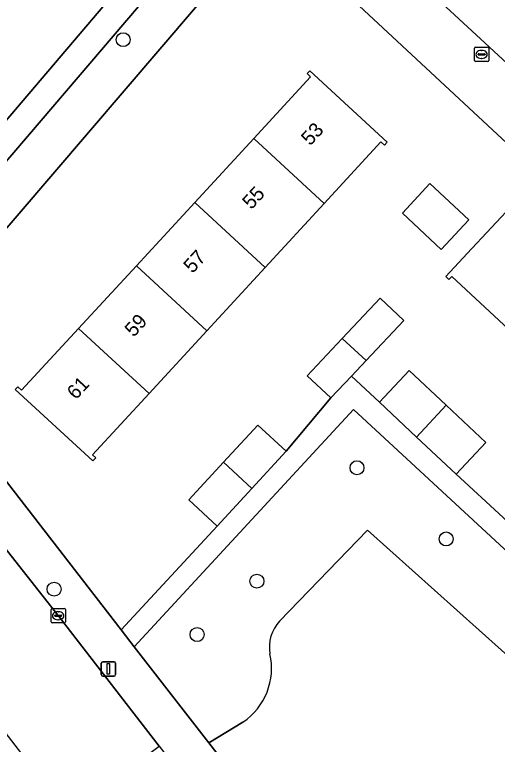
# Model space of a CAD drawing. Extents: x 159217 to 160349, y 381246 to 382172.
# Drawn here: x 159725.2 to 159759, y 381546 to 381597 of the extents above; entities that cross this region are included whole.
import ezdxf

# ---------------------------------------------------------------- set-up
doc = ezdxf.new("R2010")
doc.units = 0
for name, color, linetype in [('IMGEO_Boom', 7, 'Continuous'), ('IMGEO_Erf', 7, 'Continuous'), ('IMGEO_Groenvoorziening', 7, 'Continuous'), ('IMGEO_Kolk', 7, 'Continuous'), ('IMGEO_Lichtmast', 7, 'Continuous'), ('IMGEO_Pand', 7, 'Continuous'), ('IMGEO_Pand_nummerreeks', 7, 'Continuous'), ('IMGEO_Parkeervlak_gesloten', 7, 'Continuous'), ('IMGEO_Rijbaan_lokaal_gesloten', 7, 'Continuous'), ('IMGEO_Rioolput', 7, 'Continuous'), ('IMGEO_Voetpad_open', 7, 'Continuous')]:
    doc.layers.add(name, color=color, linetype=linetype)

msp = doc.modelspace()

# ---------------------------------------------------------------- linework, layer by layer
at = {"layer": 'IMGEO_Boom'}
for centre in [(159732.827, 381595.29), (159749.193, 381565.333), (159755.437, 381560.349), (159742.19, 381557.399), (159727.993, 381556.838), (159738.002, 381553.657)]:
    msp.add_circle(centre, 0.489, dxfattribs=at)
at = {"layer": 'IMGEO_Erf'}
for points in [[(159745.629, 381606.638), (159764.873, 381588.845), (159768.732, 381592.978), (159766.755, 381594.817), (159769.217, 381597.463)], [(159787.302, 381562.373), (159743.027, 381603.569), (159720.245, 381576.969)], [(159722.971, 381566.548), (159732.689, 381554.002), (159739.402, 381561.255), (159737.42, 381563.082), (159739.853, 381565.72), (159742.251, 381568.32), (159744.233, 381566.493), (159747.373, 381570.218), (159745.717, 381571.773), (159748.166, 381574.381), (159750.813, 381577.201), (159752.47, 381575.645), (159749.837, 381572.841), (159748.81, 381571.748), (159750.758, 381569.932), (159752.842, 381572.15), (159755.441, 381569.707), (159758.218, 381567.099), (159756.134, 381564.881), (159759.426, 381561.85)]]:
    msp.add_lwpolyline(points, dxfattribs=at)
for points in [[(159742.774, 381579.351), (159738.69, 381574.921), (159734.639, 381570.529), (159730.687, 381566.244), (159730.91, 381566.038), (159730.698, 381565.808), (159725.269, 381570.814), (159725.446, 381571.005), (159725.718, 381570.754), (159729.706, 381575.078), (159733.756, 381579.47), (159737.84, 381583.899), (159741.972, 381588.379), (159745.947, 381592.689), (159745.705, 381592.912), (159745.884, 381593.107), (159751.302, 381588.11), (159751.116, 381587.909), (159750.873, 381588.132), (159746.906, 381583.83)], [(159752.372, 381583.151), (159754.297, 381585.215), (159757.018, 381582.678), (159755.093, 381580.614)], [(159764.507, 381570.628), (159760.116, 381574.722), (159755.82, 381578.728), (159755.616, 381578.51), (159755.399, 381578.712), (159756.894, 381580.315), (159760.303, 381583.972), (159760.534, 381583.756), (159760.355, 381583.565), (159764.637, 381579.572), (159769.029, 381575.478), (159773.306, 381571.49), (159777.779, 381567.32), (159782.083, 381563.307), (159782.29, 381563.529), (159782.502, 381563.331), (159777.523, 381557.991), (159777.286, 381558.212), (159777.536, 381558.48), (159773.879, 381561.889), (159773.257, 381562.469), (159768.784, 381566.64)]]:
    msp.add_lwpolyline(points, close=True, dxfattribs=at)
at = {"layer": 'IMGEO_Groenvoorziening'}
for points in [[(159773.137, 381547.035), (159748.951, 381569.413), (159733.61, 381552.813)], [(159743.775, 381554.603), (159749.918, 381560.958), (159762.428, 381549.759)], [(159762.428, 381549.759), (159749.918, 381560.958), (159743.775, 381554.603)], [(159733.61, 381552.813), (159738.816, 381546.092), (159741.214, 381547.541)], [(159741.214, 381547.541), (159738.816, 381546.092), (159748.178, 381534.007), (159750.033, 381535.253), (159753.201, 381536.514), (159757.001, 381537.32), (159761.793, 381542.421)]]:
    msp.add_lwpolyline(points, dxfattribs=at)
for centre, radius, start, end in [((159745.789, 381552.76), 2.73, 137.5282, 189.354), ((159745.789, 381552.76), 2.73, 137.5282, 189.354), ((159738.692, 381551.292), 4.52, 303.9103, 13.0881), ((159738.692, 381551.292), 4.52, 303.9103, 13.0881)]:
    msp.add_arc(centre, radius, start, end, dxfattribs=at)
at = {"layer": 'IMGEO_Kolk'}
for p, q in [((159727.856, 381555.478), (159728.708, 381555.478)), ((159727.781, 381554.552), (159727.781, 381555.404)), ((159728.04, 381554.972), (159728.04, 381554.984)), ((159728.478, 381554.935), (159728.08, 381554.935)), ((159728.083, 381555.021), (159728.481, 381555.021)), ((159728.269, 381555.258), (159728.294, 381555.258)), ((159728.524, 381554.984), (159728.524, 381554.972)), ((159728.782, 381555.404), (159728.782, 381554.552)), ((159728.708, 381554.478), (159727.856, 381554.478)), ((159728.292, 381554.698), (159728.267, 381554.698))]:
    msp.add_line(p, q, dxfattribs=at)
for points in [[(159727.856, 381555.478), (159728.708, 381555.478)], [(159727.781, 381554.552), (159727.781, 381555.404)], [(159728.782, 381555.404), (159728.782, 381554.552)], [(159728.708, 381554.478), (159727.856, 381554.478)]]:
    msp.add_lwpolyline(points, dxfattribs=at)
for centre, radius, start, end in [((159727.858, 381555.402), 0.0765, 91.552, 178.448), ((159727.858, 381555.402), 0.0765, 91.552, 178.448), ((159728.706, 381555.402), 0.0765, 1.552, 88.448), ((159728.706, 381555.402), 0.0765, 1.552, 88.448), ((159728.08, 381554.981), 0.0403, 85.8775, 175.7526), ((159728.077, 381554.971), 0.0366, 178.938, 274.7102), ((159728.481, 381554.978), 0.043, 264.8664, 352.4533), ((159728.485, 381554.983), 0.0386, 1.7309, 96.639), ((159727.858, 381554.554), 0.0765, 181.552, 268.448), ((159727.858, 381554.554), 0.0765, 181.552, 268.448), ((159728.706, 381554.554), 0.0765, 271.552, 358.448), ((159728.706, 381554.554), 0.0765, 271.552, 358.448)]:
    msp.add_arc(centre, radius, start, end, dxfattribs=at)
for centre, major_axis, ratio, start_param, end_param in [((159728.268, 381554.978), (-0.387, 0.002), 0.722429, 4.712389, 7.853982), ((159728.293, 381554.978), (-0.39, 0.002), 0.717154, 1.570796, 4.712389)]:
    msp.add_ellipse(centre, major_axis=major_axis, ratio=ratio, start_param=start_param, end_param=end_param, dxfattribs=at)
at = {"layer": 'IMGEO_Lichtmast'}
for p, q in [((159731.3, 381550.854), (159731.3, 381551.654)), ((159731.3, 381551.654), (159731.3, 381550.854)), ((159731.4, 381551.754), (159732.19, 381551.754)), ((159732.19, 381551.754), (159731.4, 381551.754)), ((159732.29, 381551.654), (159732.29, 381550.854)), ((159732.29, 381550.854), (159732.29, 381551.654)), ((159732.19, 381550.754), (159731.4, 381550.754)), ((159731.4, 381550.754), (159732.19, 381550.754))]:
    msp.add_line(p, q, dxfattribs=at)
msp.add_lwpolyline([(159731.72, 381551.629), (159731.87, 381551.629), (159731.87, 381550.879), (159731.72, 381550.879), (159731.72, 381551.629)], dxfattribs=at)
for centre, start, end in [((159731.4, 381551.654), 90, 180), ((159731.4, 381551.654), 90, 180), ((159732.19, 381551.654), 0, 90), ((159732.19, 381551.654), 360, 90), ((159731.4, 381550.854), 180, 270), ((159731.4, 381550.854), 180, 270), ((159732.19, 381550.854), 270, 0), ((159732.19, 381550.854), 270, 0)]:
    msp.add_arc(centre, 0.1, start, end, dxfattribs=at)
at = {"layer": 'IMGEO_Pand'}
for points in [[(159741.972, 381588.379), (159746.906, 381583.83), (159750.873, 381588.132), (159751.116, 381587.909), (159751.302, 381588.11), (159745.884, 381593.107), (159745.705, 381592.912), (159745.947, 381592.689)], [(159741.972, 381588.379), (159737.84, 381583.899), (159742.774, 381579.351), (159746.906, 381583.83)], [(159755.093, 381580.614), (159757.018, 381582.678), (159754.297, 381585.215), (159752.372, 381583.151)], [(159738.69, 381574.921), (159742.774, 381579.351), (159737.84, 381583.899), (159733.756, 381579.47)], [(159764.637, 381579.572), (159760.355, 381583.565), (159760.534, 381583.756), (159760.303, 381583.972), (159756.894, 381580.315), (159755.399, 381578.712), (159755.616, 381578.51), (159755.82, 381578.728), (159760.116, 381574.722)], [(159738.69, 381574.921), (159733.756, 381579.47), (159729.706, 381575.078), (159734.639, 381570.529)], [(159749.837, 381572.841), (159752.47, 381575.645), (159750.813, 381577.201), (159748.166, 381574.381)], [(159734.639, 381570.529), (159729.706, 381575.078), (159725.718, 381570.754), (159725.446, 381571.005), (159725.269, 381570.814), (159730.698, 381565.808), (159730.91, 381566.038), (159730.687, 381566.244)], [(159749.837, 381572.841), (159748.166, 381574.381), (159745.717, 381571.773), (159747.373, 381570.218), (159748.81, 381571.748)], [(159755.441, 381569.707), (159752.842, 381572.15), (159750.758, 381569.932), (159753.366, 381567.481)], [(159755.441, 381569.707), (159753.366, 381567.481), (159756.134, 381564.881), (159758.218, 381567.099)], [(159741.835, 381563.893), (159744.233, 381566.493), (159742.251, 381568.32), (159739.853, 381565.72)], [(159741.835, 381563.893), (159739.853, 381565.72), (159737.42, 381563.082), (159739.402, 381561.255)]]:
    msp.add_lwpolyline(points, close=True, dxfattribs=at)
at = {"layer": 'IMGEO_Parkeervlak_gesloten'}
msp.add_lwpolyline([(159740.465, 381608.25), (159715.962, 381579.454), (159716.021, 381579.489), (159716.193, 381579.573), (159716.372, 381579.641), (159716.557, 381579.694), (159716.745, 381579.729), (159718.486, 381579.998), (159718.578, 381580.012), (159718.668, 381580.035), (159718.755, 381580.065), (159718.84, 381580.103), (159718.92, 381580.149), (159718.997, 381580.201), (159719.068, 381580.26), (159719.134, 381580.325), (159719.157, 381580.351), (159719.312, 381580.521), (159722.395, 381584.168), (159726.265, 381588.689), (159735.542, 381599.546)], dxfattribs=at)
at = {"layer": 'IMGEO_Rijbaan_lokaal_gesloten'}
for points in [[(159715.962, 381579.454), (159740.465, 381608.25)], [(159720.102, 381552.591), (159728.968, 381541.067), (159735.349, 381545.855), (159728.347, 381554.892), (159717.739, 381568.362)]]:
    msp.add_lwpolyline(points, dxfattribs=at)
at = {"layer": 'IMGEO_Rioolput'}
for p, q in [((159757.486, 381594.76), (159758.338, 381594.76)), ((159757.411, 381593.834), (159757.411, 381594.686)), ((159757.67, 381594.254), (159757.67, 381594.266)), ((159757.713, 381594.303), (159758.111, 381594.303)), ((159757.899, 381594.54), (159757.924, 381594.54)), ((159758.154, 381594.266), (159758.154, 381594.254)), ((159758.412, 381594.686), (159758.412, 381593.834)), ((159758.338, 381593.76), (159757.486, 381593.76)), ((159758.108, 381594.217), (159757.71, 381594.217)), ((159757.922, 381593.98), (159757.897, 381593.98))]:
    msp.add_line(p, q, dxfattribs=at)
for points in [[(159757.486, 381594.76), (159758.338, 381594.76)], [(159757.411, 381593.834), (159757.411, 381594.686)], [(159758.412, 381594.686), (159758.412, 381593.834)], [(159758.338, 381593.76), (159757.486, 381593.76)]]:
    msp.add_lwpolyline(points, dxfattribs=at)
for centre, radius, start, end in [((159757.488, 381594.684), 0.0765, 91.552, 178.448), ((159757.488, 381594.684), 0.0765, 91.552, 178.448), ((159758.336, 381594.684), 0.0765, 1.552, 88.448), ((159758.336, 381594.684), 0.0765, 1.552, 88.448), ((159757.71, 381594.263), 0.0403, 85.8775, 175.7526), ((159757.707, 381594.253), 0.0366, 178.938, 274.7102), ((159758.111, 381594.26), 0.043, 264.8664, 352.4533), ((159758.115, 381594.265), 0.0386, 1.7309, 96.639), ((159757.488, 381593.836), 0.0765, 181.552, 268.448), ((159757.488, 381593.836), 0.0765, 181.552, 268.448), ((159758.336, 381593.836), 0.0765, 271.552, 358.448), ((159758.336, 381593.836), 0.0765, 271.552, 358.448)]:
    msp.add_arc(centre, radius, start, end, dxfattribs=at)
for centre, major_axis, ratio, start_param, end_param in [((159757.898, 381594.26), (-0.387, 0.002), 0.722429, 4.712389, 7.853982), ((159757.923, 381594.26), (-0.39, 0.002), 0.717154, 1.570796, 4.712389)]:
    msp.add_ellipse(centre, major_axis=major_axis, ratio=ratio, start_param=start_param, end_param=end_param, dxfattribs=at)
at = {"layer": 'IMGEO_Voetpad_open'}
for points in [[(159773.551, 381598.154), (159771.194, 381595.623), (159768.732, 381592.978), (159764.873, 381588.845), (159745.629, 381606.638)], [(159720.245, 381576.969), (159743.027, 381603.569)], [(159743.027, 381603.569), (159787.302, 381562.373), (159790.166, 381565.457), (159788.326, 381567.158), (159781.262, 381573.69), (159780.572, 381574.328), (159771.559, 381582.662), (159766.038, 381587.767), (159769.874, 381591.787), (159773.488, 381588.347), (159774.092, 381589.012), (159770.536, 381592.424), (159775.893, 381598.132)], [(159735.542, 381599.546), (159726.265, 381588.689), (159722.395, 381584.168)], [(159717.739, 381568.362), (159728.347, 381554.892), (159735.349, 381545.855), (159737.027, 381543.689), (159743.233, 381535.678), (159750.11, 381526.77), (159750.499, 381526.403), (159750.92, 381526.072), (159751.369, 381525.781), (159751.841, 381525.53), (159752.335, 381525.323), (159752.844, 381525.16), (159753.367, 381525.044), (159753.884, 381524.976), (159754.453, 381524.964), (159755.021, 381525.004), (159752.166, 381528.835), (159752.01, 381529.03), (159751.872, 381529.238), (159748.178, 381534.007), (159738.816, 381546.092), (159733.61, 381552.813), (159732.689, 381554.002), (159722.971, 381566.548)]]:
    msp.add_lwpolyline(points, dxfattribs=at)
msp.add_lwpolyline([(159750.758, 381569.932), (159748.81, 381571.748), (159747.373, 381570.218), (159744.233, 381566.493), (159741.835, 381563.893), (159739.402, 381561.255), (159732.689, 381554.002), (159733.61, 381552.813), (159748.951, 381569.413), (159773.137, 381547.035), (159774.33, 381548.327), (159771.157, 381551.286), (159769.264, 381553.051), (159764.802, 381556.799), (159762.033, 381559.4), (159759.426, 381561.85), (159756.134, 381564.881), (159753.366, 381567.481)], close=True, dxfattribs=at)

# ---------------------------------------------------------------- texts
at = {"layer": 'IMGEO_Pand_nummerreeks'}
for s, p in [('53', (159745.919, 381587.82)), ('55', (159741.802, 381583.356)), ('57', (159737.685, 381578.892)), ('59', (159733.568, 381574.428)), ('61', (159729.528, 381570.047))]:
    msp.add_text(s, height=1, rotation=47.317, dxfattribs=at).set_placement(p)

doc.saveas('drawing.dxf')
